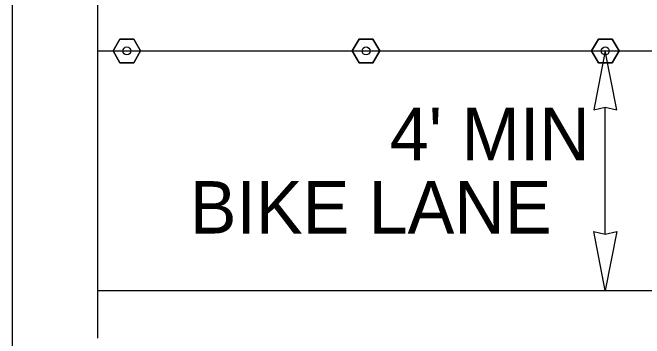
# Model space of a CAD drawing. Extents: x 99998.9 to 100095.7, y 99995 to 100010.7.
# Drawn here: x 100045.27 to 100046.115, y 100008.76 to 100009.196 of the extents above; entities that cross this region are included whole.
import ezdxf

# ---------------------------------------------------------------- set-up
doc = ezdxf.new("R2010")
doc.units = 0
for name, color, linetype in [('RD_ED_ShoulderPavedEdge', 7, 'Continuous'), ('RD_MK_LineEdgeWhite', 7, 'Continuous'), ('SH_TI_Tables', 7, 'Continuous'), ('TR_WZ_TubularMarker', 7, 'Continuous'), ('TR_WZ_WorkZoneDetails', 7, 'Continuous'), ('TR_WZ_WorkZoneTextCurrent', 7, 'Continuous')]:
    doc.layers.add(name, color=color, linetype=linetype)

msp = doc.modelspace()

# ---------------------------------------------------------------- linework, layer by layer
at = {"layer": 'RD_ED_ShoulderPavedEdge'}
msp.add_line((100045.38423, 100008.82433), (100049.30157, 100008.82433), dxfattribs=at)
at = {"layer": 'RD_MK_LineEdgeWhite'}
msp.add_line((100045.38423, 100009.14433), (100049.30157, 100009.14433), dxfattribs=at)
at = {"layer": 'SH_TI_Tables'}
msp.add_lwpolyline([(100045.27021, 100010.325), (100050.72412, 100010.325), (100050.72412, 100008.28919), (100045.27021, 100008.28919)], close=True, dxfattribs=at)
at = {"layer": 'TR_WZ_TubularMarker'}
for points in [[(100045.40446, 100009.14433), (100045.4137, 100009.16033), (100045.43217, 100009.16033), (100045.44141, 100009.14433), (100045.43217, 100009.12833), (100045.4137, 100009.12833)], [(100045.72442, 100009.14433), (100045.73366, 100009.16033), (100045.75214, 100009.16033), (100045.76138, 100009.14433), (100045.75214, 100009.12833), (100045.73366, 100009.12833)], [(100046.04442, 100009.14433), (100046.05366, 100009.16033), (100046.07214, 100009.16033), (100046.08138, 100009.14433), (100046.07214, 100009.12833), (100046.05366, 100009.12833)]]:
    msp.add_lwpolyline(points, close=True, dxfattribs=at)
for points in [[(100045.4137, 100009.12833), (100045.43217, 100009.12833), (100045.44141, 100009.14433), (100045.43217, 100009.16033), (100045.4137, 100009.16033), (100045.40446, 100009.14433), (100045.4137, 100009.12833)], [(100045.73366, 100009.12833), (100045.75214, 100009.12833), (100045.76138, 100009.14433), (100045.75214, 100009.16033), (100045.73366, 100009.16033), (100045.72442, 100009.14433), (100045.73366, 100009.12833)], [(100046.05366, 100009.12833), (100046.07214, 100009.12833), (100046.08138, 100009.14433), (100046.07214, 100009.16033), (100046.05366, 100009.16033), (100046.04442, 100009.14433), (100046.05366, 100009.12833)]]:
    msp.add_lwpolyline(points, dxfattribs=at)
for centre in [(100045.42293, 100009.14433), (100045.7429, 100009.14433), (100046.0629, 100009.14433)]:
    msp.add_circle(centre, 0.00533, dxfattribs=at)
at = {"layer": 'TR_WZ_WorkZoneDetails'}
msp.add_line((100046.0629, 100008.89932), (100046.0629, 100009.06935), dxfattribs=at)
msp.add_lwpolyline([(100045.38423, 100008.76033), (100045.38423, 100009.46639), (100045.32021, 100009.46639), (100045.44826, 100009.59027), (100045.38423, 100009.59027), (100045.38423, 100010.29633)], dxfattribs=at)
for points in [[(100046.0629, 100009.14433), (100046.04748, 100009.06571), (100046.0629, 100009.06935), (100046.07832, 100009.06571)], [(100046.0629, 100008.82433), (100046.04748, 100008.90296), (100046.0629, 100008.89932), (100046.07832, 100008.90296)]]:
    msp.add_lwpolyline(points, close=True, dxfattribs=at)

# ---------------------------------------------------------------- texts
at = {"layer": 'TR_WZ_WorkZoneTextCurrent'}
for s, p in [("4' MIN", (100045.77469, 100008.99833)), ('BIKE LANE', (100045.50712, 100008.90033))]:
    msp.add_text(s, height=0.07, dxfattribs=at).set_placement(p)

doc.saveas('drawing.dxf')
